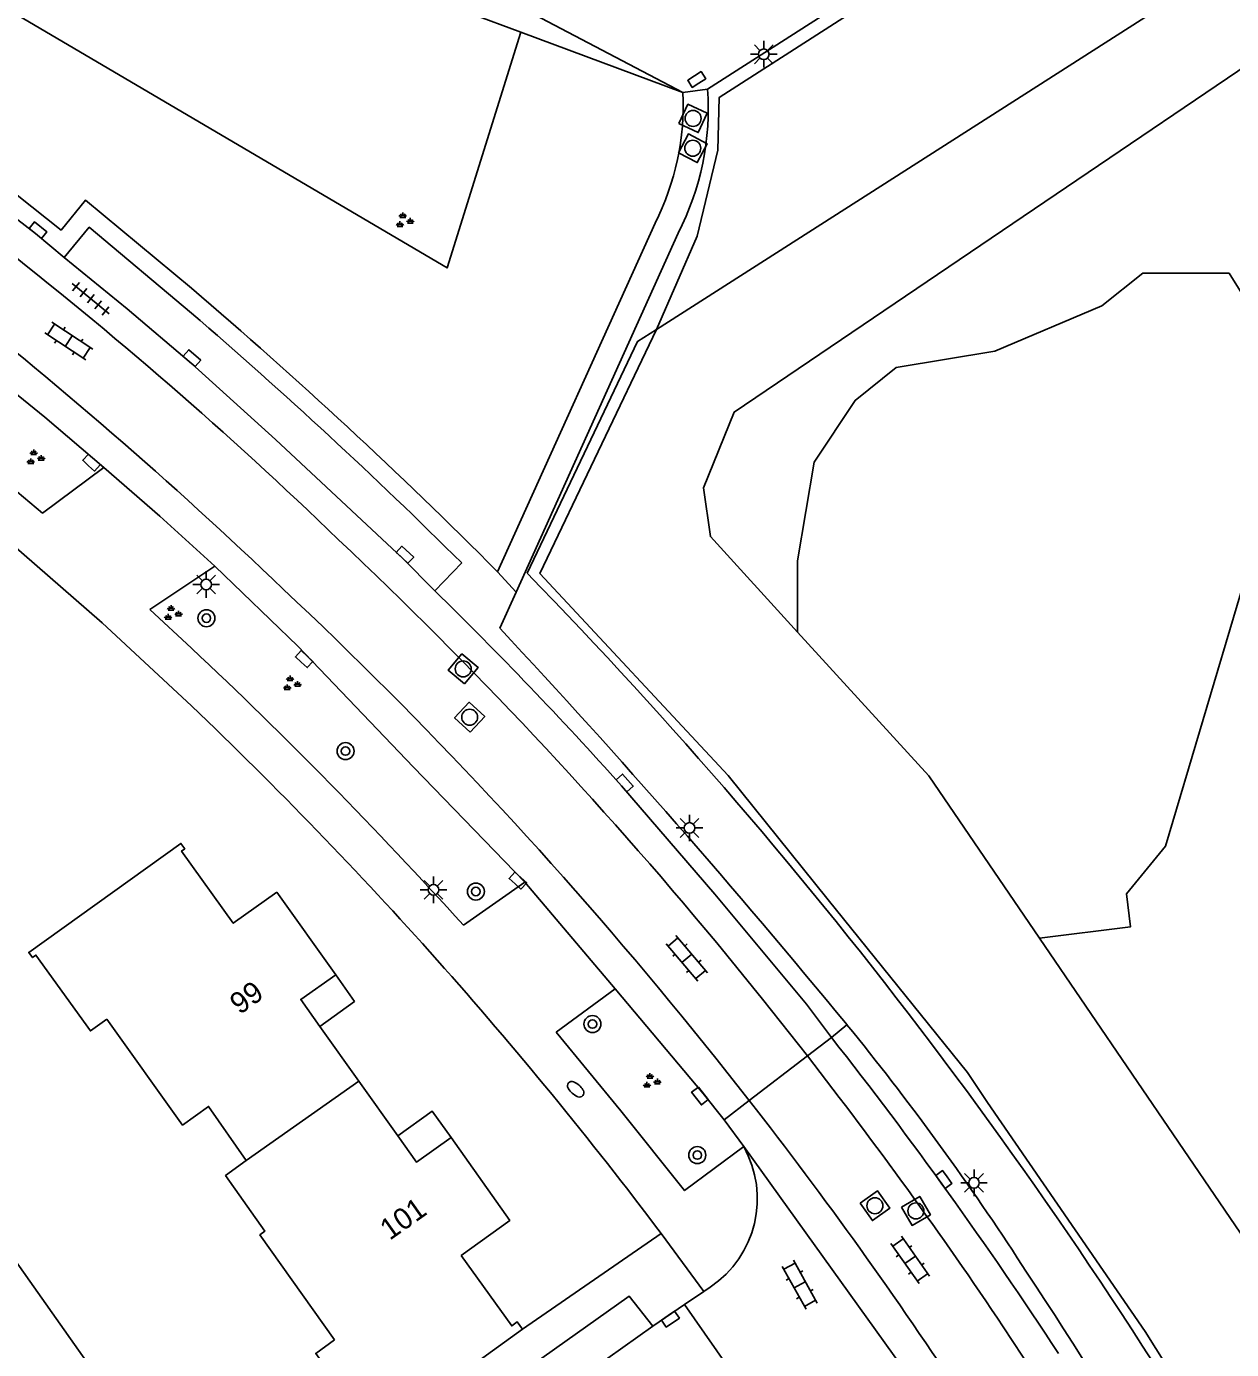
# Model space of a CAD drawing. Extents: x 124000 to 128010, y 398999 to 403000.
# Drawn here: x 126992.2 to 127048.9, y 399755.8 to 399818 of the extents above; entities that cross this region are included whole.
import ezdxf

# ---------------------------------------------------------------- set-up
doc = ezdxf.new("R2010")
doc.units = 0
for name, color, linetype in [('gg-afsc-hekwerk', 7, 'Continuous'), ('gg-anno-huisnummerreeks BGT', 7, 'Continuous'), ('gg-bbg-gedigitaliseerde bebouwing', 7, 'Continuous'), ('gg-bbg-hoofdgebouw', 7, 'Continuous'), ('gg-bbg-onder overbouw', 7, 'Continuous'), ('gg-bbg-pand overbouw', 7, 'Continuous'), ('gg-bbg-tussenscheiding', 7, 'Continuous'), ('gg-knt-BGT kruinlijn', 7, 'Continuous'), ('gg-knt-verharding', 7, 'Continuous'), ('gg-knt-verharding nz', 7, 'Continuous'), ('gt-grn-groengrens', 7, 'Continuous'), ('gt-grn-weggrens', 7, 'Continuous'), ('gt-symb-boom', 7, 'Continuous'), ('gt-symb-brandkraan', 7, 'Continuous'), ('gt-symb-groenvak', 7, 'Continuous'), ('gt-symb-klinker verharding', 7, 'Continuous'), ('gt-symb-kolk', 7, 'Continuous'), ('gt-symb-lichtmast', 7, 'Continuous'), ('gt-symb-rioolschacht', 7, 'Continuous'), ('gt-symb-tegel verharding', 7, 'Continuous')]:
    doc.layers.add(name, color=color, linetype=linetype)

# ---------------------------------------------------------------- blocks, each defined once
blk = doc.blocks.new('gt0-GRVAK')
at = {"layer": 'gt-symb-groenvak'}
for p, q in [((-0.11, 0.189), (-0.228, 0.24)), ((-0.182, 0.153), (0.088, 0.153)), ((-0.091, 0.211), (-0.156, 0.322)), ((-0.047, 0.214), (-0.047, 0.393)), ((-0.004, 0.211), (0.061, 0.322)), ((0.015, 0.189), (0.133, 0.24)), ((0.262, -0.052), (0.197, 0.059)), ((0.305, -0.049), (0.305, 0.13)), ((0.349, -0.052), (0.414, 0.059)), ((-0.245, -0.228), (-0.363, -0.177)), ((-0.318, -0.264), (-0.047, -0.264)), ((-0.226, -0.206), (-0.291, -0.095)), ((-0.183, -0.203), (-0.183, -0.024)), ((-0.139, -0.206), (-0.074, -0.095)), ((-0.12, -0.228), (-0.002, -0.177)), ((0.243, -0.074), (0.125, -0.023)), ((0.17, -0.11), (0.441, -0.11)), ((0.368, -0.074), (0.486, -0.023))]:
    blk.add_line(p, q, dxfattribs=at)
blk = doc.blocks.new('gt0-KOLK')
at = {"layer": 'gt-symb-kolk'}
blk.add_lwpolyline([(0, 0), (0.375, 0), (0.375, 0.4), (-0.375, 0.4), (-0.375, 0), (0, 0)], dxfattribs=at)
blk = doc.blocks.new('gt0-KL1')
at = {"layer": 'gt-symb-klinker verharding'}
for p, q in [((-1.15, 0.3), (1.15, 0.3)), ((-1, -0.3), (-1, 0.3)), ((-0.5, 0.3), (-0.5, 0.45)), ((0, -0.3), (0, 0.3)), ((0.5, 0.3), (0.5, 0.45)), ((1, -0.3), (1, 0.3)), ((-1.15, -0.3), (1.15, -0.3)), ((-0.5, -0.45), (-0.5, -0.3)), ((0.5, -0.45), (0.5, -0.3))]:
    blk.add_line(p, q, dxfattribs=at)
blk = doc.blocks.new('gt0-TEG1')
at = {"layer": 'gt-symb-tegel verharding'}
for p, q in [((-1.125, 0), (1.125, 0)), ((-0.9, -0.25), (-0.9, 0.25)), ((-0.45, -0.25), (-0.45, 0.25)), ((0, -0.25), (0, 0.25)), ((0.45, -0.25), (0.45, 0.25)), ((0.9, -0.25), (0.9, 0.25))]:
    blk.add_line(p, q, dxfattribs=at)
blk = doc.blocks.new('gt0-LMAST')
at = {"layer": 'gt-symb-lichtmast'}
for p, q in [((-0.182, 0.173), (-0.447, 0.438)), ((-0.005, 0.246), (-0.005, 0.621)), ((0.172, 0.173), (0.437, 0.438)), ((-0.255, -0.004), (-0.63, -0.004)), ((-0.182, -0.181), (-0.447, -0.446)), ((-0.005, -0.254), (-0.005, -0.629)), ((0.437, -0.446), (0.172, -0.181)), ((0.245, -0.004), (0.62, -0.004))]:
    blk.add_line(p, q, dxfattribs=at)
blk.add_circle((-0.005, -0.004), 0.25, dxfattribs=at)
blk = doc.blocks.new('gt0-BOOM')
at = {"layer": 'gt-symb-boom'}
for radius in [0.4, 0.2]:
    blk.add_circle((0, 0), radius, dxfattribs=at)
blk = doc.blocks.new('gt0-RS')
at = {"layer": 'gt-symb-rioolschacht'}
blk.add_lwpolyline([(-0.5, -0.5), (0.5, -0.5), (0.5, 0.5), (-0.5, 0.5)], close=True, dxfattribs=at)
blk.add_circle((0, 0), 0.375, dxfattribs=at)
blk = doc.blocks.new('gt0-BR')
at = {"layer": 'gt-symb-brandkraan'}
for centre, radius, start, end in [((-0.244, 0), 0.206, 107.56694, 252.43307), ((0.599, -2.664), 3, 106.89205, 107.56694), ((0, -0.691), 0.938, 73.10799, 106.89205), ((-0.599, -2.664), 3, 72.43309, 73.10799), ((0.244, 0), 0.206, 287.56695, 72.43309), ((0.599, 2.664), 3, 252.43307, 253.10797), ((0, 0.691), 0.938, 253.10797, 286.89206), ((-0.599, 2.664), 3, 286.89206, 287.56695)]:
    blk.add_arc(centre, radius, start, end, dxfattribs=at)

msp = doc.modelspace()

# ---------------------------------------------------------------- linework, layer by layer
at = {"layer": 'gg-afsc-hekwerk'}
for p, q in [((127021.867, 399803.719), (127061.465, 399829.027)), ((127021.867, 399803.719), (127061.465, 399829.027)), ((127015.563, 399756.712), (127022.088, 399761.205))]:
    msp.add_line(p, q, dxfattribs=at)
msp.add_lwpolyline([(127015.775, 399792.253), (127020.976, 399803.152), (127021.867, 399803.719)], dxfattribs=at)
msp.add_arc((126849.793, 399630.377), 231.849, 29.84926, 44.28241, dxfattribs=at)
at = {"layer": 'gg-bbg-gedigitaliseerde bebouwing'}
msp.add_lwpolyline([(126997.464, 399751.794), (126990.847, 399761.149), (126983.091, 399755.663)], dxfattribs=at)
at = {"layer": 'gg-bbg-hoofdgebouw'}
for p, q in [((127004.006, 399777.259), (127006.78, 399773.369)), ((127007.866, 399768.374), (127006.035, 399770.949)), ((127009.698, 399765.797), (127007.866, 399768.374)), ((127015.563, 399756.712), (127007.899, 399751.2))]:
    msp.add_line(p, q, dxfattribs=at)
for points in [[(127004.006, 399777.259), (127001.965, 399775.796), (126999.532, 399779.189), (126999.686, 399779.299), (126999.506, 399779.55), (126992.354, 399774.423), (126992.529, 399774.18), (126992.691, 399774.296), (126995.246, 399770.732), (126996.015, 399771.284)], [(127002.576, 399764.637), (127000.801, 399767.18), (126999.582, 399766.306), (126996.015, 399771.284)], [(127012.676, 399760.178), (127014.965, 399761.825), (127012.206, 399765.72)], [(127002.576, 399764.637), (127001.606, 399763.93), (127003.455, 399761.323), (127003.215, 399761.141), (127006.721, 399756.204)], [(127012.676, 399760.178), (127015.058, 399756.866), (127015.318, 399757.053), (127015.563, 399756.712)], [(127007.899, 399751.2), (127007.654, 399751.541), (127008.368, 399752.055), (127005.84, 399755.57), (127006.721, 399756.204)]]:
    msp.add_lwpolyline(points, dxfattribs=at)
at = {"layer": 'gg-bbg-onder overbouw'}
for points in [[(127006.78, 399773.369), (127005.136, 399772.213), (127006.035, 399770.949)], [(127012.206, 399765.72), (127010.574, 399764.564), (127009.698, 399765.797)]]:
    msp.add_lwpolyline(points, dxfattribs=at)
at = {"layer": 'gg-bbg-pand overbouw'}
for points in [[(127006.78, 399773.369), (127007.659, 399772.123), (127006.035, 399770.949)], [(127012.206, 399765.72), (127011.323, 399766.957), (127009.698, 399765.797)]]:
    msp.add_lwpolyline(points, dxfattribs=at)
at = {"layer": 'gg-bbg-tussenscheiding'}
msp.add_line((127007.866, 399768.374), (127002.576, 399764.637), dxfattribs=at)
at = {"layer": 'gg-knt-BGT kruinlijn'}
msp.add_line((127015.484, 399817.697), (127023.105, 399814.858), dxfattribs=at)
msp.add_lwpolyline([(126975.113, 399837.507), (127010.747, 399819.462), (127015.484, 399817.697)], dxfattribs=at)
at = {"layer": 'gg-knt-verharding'}
for p, q in [((126973.861, 399840.727), (127023.105, 399814.858)), ((127021.793, 399808.718), (127014.387, 399792.327)), ((127022.883, 399808.243), (127015.265, 399791.365)), ((126995.879, 399797.227), (126992.991, 399795.072)), ((126998.049, 399790.549), (127001.101, 399792.586)), ((127012.704, 399792.737), (127011.443, 399791.429)), ((127015.265, 399791.365), (127014.498, 399789.665)), ((127000, 399788.737), (126998.049, 399790.549)), ((127012.784, 399775.704), (127015.672, 399777.735)), ((127015.672, 399777.735), (127019.918, 399772.711)), ((127017.14, 399770.674), (127019.918, 399772.711)), ((127030.086, 399770.427), (127028.955, 399769.558)), ((127028.955, 399769.558), (127026.223, 399767.458)), ((127026.223, 399767.458), (127025.046, 399766.553)), ((127025.046, 399766.553), (127025.964, 399765.294)), ((127025.964, 399765.294), (127034.101, 399753.972)), ((127023.181, 399757.865), (127021.687, 399756.849)), ((127025.979, 399753.854), (127023.181, 399757.865)), ((127038.168, 399756.825), (127039.529, 399754.746))]:
    msp.add_line(p, q, dxfattribs=at)
for points in [[(127051.116, 399894.878), (127053.136, 399843.138), (127053.458, 399833.554), (127043.571, 399827.374), (127024.267, 399815.021)], [(127000, 399805.653), (126995.018, 399809.79), (126993.872, 399808.391), (126989.636, 399811.737), (126985.32, 399814.98), (126986.342, 399816.494)], [(126984.06, 399814.774), (126989.19, 399810.91), (126992.66, 399808.228), (126994.023, 399807.106)], [(127000, 399804.489), (126995.194, 399808.522), (126994.023, 399807.106)], [(126992.991, 399795.072), (126989.407, 399798.085), (126985.764, 399801.026), (126987.923, 399803.789)], [(126995.879, 399797.227), (126993.102, 399799.593), (126987.923, 399803.789)], [(126995.879, 399797.227), (126998.517, 399794.937), (127001.101, 399792.586)], [(127000, 399786.016), (126995.796, 399789.914), (126991.394, 399793.764)], [(127015.672, 399777.735), (127010.434, 399783.131), (127004.998, 399788.826), (127001.101, 399792.586)], [(127030.086, 399770.427), (127028.907, 399771.991), (127024.61, 399777.164), (127020.223, 399782.26)], [(127024.698, 399774.868), (127026.847, 399772.228), (127028.955, 399769.558)], [(127019.918, 399772.711), (127024.06, 399767.798), (127025.046, 399766.553)], [(127026.223, 399767.458), (127024.648, 399769.453), (127023.052, 399771.427)], [(127025.964, 399765.294), (127023.183, 399763.224), (127020.192, 399766.974), (127017.14, 399770.674)], [(127021.687, 399756.849), (127020.572, 399758.266), (127000, 399743.652)]]:
    msp.add_lwpolyline(points, dxfattribs=at)
for centre, radius, start, end in [((127011.321, 399814.134), 12.976, 332.99954, 3.9193), ((127010.836, 399814.269), 12.283, 333.13017, 2.7466), ((126863.465, 399645.101), 206.638, 46.03476, 52.01353), ((126853.202, 399633.716), 218.48, 46.23744, 51.95419), ((126843.868, 399622.661), 240.548, 44.85638, 49.52865), ((126840.864, 399619.719), 243.853, 45.19568, 49.26278), ((126860.681, 399638.892), 213.052, 39.65989, 46.65514), ((126862.106, 399640.034), 207.768, 39.22758, 46.80587), ((126871.515, 399648.649), 199.915, 41.93897, 45.57793), ((126729.077, 399523.37), 390.357, 39.37693, 43.0145), ((126845.62, 399624.52), 225.389, 42.12634, 46.76848), ((126859.714, 399638.889), 203.289, 36.99065, 46.36352), ((126932.272, 399690.602), 127.194, 33.10005, 39.21606), ((126849.06, 399629.695), 227.868, 33.91144, 37.86402), ((126855.457, 399634.328), 216.529, 33.34871, 37.94013), ((126739.024, 399562.053), 359.289, 29.37329, 33.4437)]:
    msp.add_arc(centre, radius, start, end, dxfattribs=at)
at = {"layer": 'gg-knt-verharding nz'}
for p, q in [((127024.088, 399758.482), (127023.181, 399757.865)), ((127024.391, 399758.688), (127024.088, 399758.482)), ((127021.687, 399756.849), (127000, 399741.451))]:
    msp.add_line(p, q, dxfattribs=at)
msp.add_lwpolyline([(127011.443, 399791.429), (127009.9, 399792.974), (127003.957, 399798.549), (127000, 399802.116), (126996.977, 399804.684), (126994.023, 399807.106)], dxfattribs=at)
for centre, radius, start, end in [((126863.336, 399639.39), 212.077, 33.21616, 38.16131), ((127021.58, 399762.848), 5.02, 304.04735, 29.16531)]:
    msp.add_arc(centre, radius, start, end, dxfattribs=at)
at = {"layer": 'gt-grn-groengrens'}
for points in [[(127017.997, 399977.203), (127018.417, 399972.725), (127049.214, 399956.021), (127050.258, 399931.944), (127053.977, 399833.354), (127024.811, 399814.627), (127024.746, 399812.148), (127023.767, 399808.102), (127021.867, 399803.719)], [(127015.484, 399817.697), (127012.017, 399806.611), (126970.794, 399830.872)], [(127028.495, 399789.487), (127024.398, 399793.977), (127024.07, 399796.272), (127025.516, 399799.832), (127065.839, 399827.145)], [(127039.862, 399775.099), (127044.147, 399775.634), (127043.953, 399777.181), (127045.792, 399779.413), (127051.103, 399797.283), (127050.717, 399803.275), (127048.784, 399806.368), (127044.726, 399806.368), (127042.794, 399804.821), (127037.77, 399802.695), (127033.132, 399801.922), (127031.2, 399800.376), (127029.268, 399797.476), (127028.495, 399792.837), (127028.495, 399789.487)], [(127021.867, 399803.719), (127016.383, 399792.248), (127025.235, 399782.741), (127029.928, 399776.9), (127036.484, 399768.783), (127037.431, 399767.363), (127044.843, 399756.607), (127047.501, 399752.357), (127051.771, 399745.469), (127064.199, 399720.433), (127073.514, 399694.732), (127074.34, 399691.197), (127079.92, 399665.708), (127080.594, 399661.528), (127084.31, 399662.102), (127084.381, 399661.604)], [(127039.862, 399775.099), (127034.664, 399782.725), (127028.495, 399789.487)], [(127077.038, 399699.261), (127074.417, 399707.782), (127071.469, 399712.698), (127068.035, 399723.593), (127052.936, 399755.918), (127039.862, 399775.099)]]:
    msp.add_lwpolyline(points, dxfattribs=at)
at = {"layer": 'gt-grn-weggrens'}
for p, q in [((127024.267, 399815.021), (127023.105, 399814.858)), ((127015.265, 399791.365), (127014.387, 399792.327)), ((127030.086, 399770.427), (127030.818, 399771.02)), ((127024.088, 399758.482), (127022.088, 399761.205))]:
    msp.add_line(p, q, dxfattribs=at)

# ---------------------------------------------------------------- block references
at = {"layer": 'gt-symb-boom'}
for p in [(127000.702, 399790.139), (127007.244, 399783.892), (127013.371, 399777.287), (127018.852, 399771.058), (127023.782, 399764.896)]:
    msp.add_blockref('gt0-BOOM', p, dxfattribs=at)
at = {"layer": 'gt-symb-brandkraan', "rotation": -41.067356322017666}
msp.add_blockref('gt0-BR', (127018.064, 399767.991), dxfattribs=at)
at = {"layer": 'gt-symb-groenvak'}
for p in [(127009.984, 399808.828), (126992.63, 399797.68), (126999.086, 399790.362), (127004.682, 399787.052), (127021.598, 399768.361)]:
    msp.add_blockref('gt0-GRVAK', p, dxfattribs=at)
at = {"layer": 'gt-symb-klinker verharding'}
for p, rotation in [((126994.233, 399803.168), -33.499400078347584), ((127023.289, 399774.15), 130.1724234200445), ((127033.789, 399759.964), 125.02487328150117), ((127028.597, 399758.797), -61.051138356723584)]:
    msp.add_blockref('gt0-KL1', p, dxfattribs=dict(at, rotation=rotation))
at = {"layer": 'gt-symb-kolk'}
for p, rotation in [((127023.86, 399815.303), 32.673277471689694), ((126992.66, 399808.228), -38.95496029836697), ((126999.891, 399802.213), -41.067356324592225), ((126995.162, 399797.311), -42.52804406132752), ((127009.9, 399792.974), -42.5280440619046), ((127005.165, 399788.068), -42.5280440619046), ((127020.52, 399782.528), 131.99999127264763), ((127015.212, 399777.654), -42.52804406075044), ((127023.744, 399767.553), -52.190347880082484), ((127035.533, 399763.866), 125.88411316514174), ((127022.406, 399757.35), -145.59476571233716)]:
    msp.add_blockref('gt0-KOLK', p, dxfattribs=dict(at, rotation=rotation))
at = {"layer": 'gt-symb-lichtmast'}
for p in [(127026.909, 399816.659), (127000.698, 399791.728), (127023.416, 399780.28), (127011.385, 399777.369), (127036.794, 399763.592)]:
    msp.add_blockref('gt0-LMAST', p, dxfattribs=at)
at = {"layer": 'gt-symb-rioolschacht'}
for p, rotation in [((127023.582, 399813.639), -24.951151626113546), ((127023.569, 399812.238), -27.76921269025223), ((127012.775, 399787.754), 50.1136996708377), ((127013.079, 399785.485), 47.4719559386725), ((127032.131, 399762.515), -54.89531311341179), ((127034.058, 399762.27), -59.537359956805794)]:
    msp.add_blockref('gt0-RS', p, dxfattribs=dict(at, rotation=rotation))
at = {"layer": 'gt-symb-tegel verharding', "rotation": -39.43862478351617}
msp.add_blockref('gt0-TEG1', (126995.268, 399805.159), dxfattribs=at)

# ---------------------------------------------------------------- texts
at = {"layer": 'gg-anno-huisnummerreeks BGT'}
for s, rotation, p in [('99', 35.5, (127002.266, 399771.471)), ('101', 35.3, (127009.32, 399760.859))]:
    msp.add_text(s, height=1, rotation=rotation, dxfattribs=at).set_placement(p)

doc.saveas('drawing.dxf')
